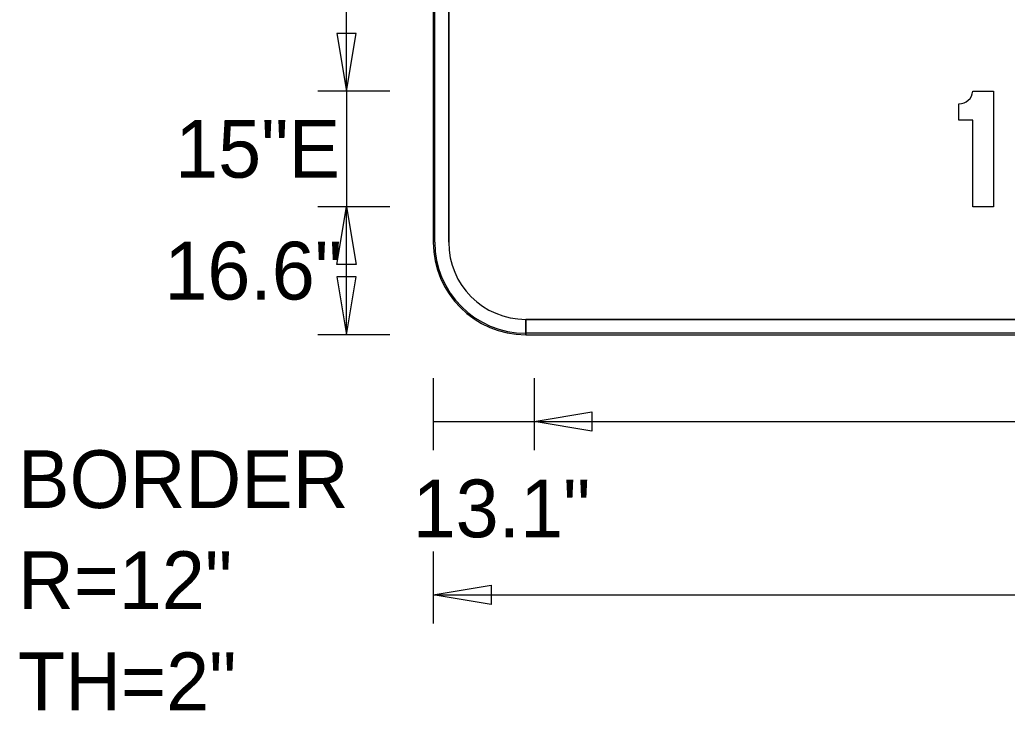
# Model space of a CAD drawing. Extents: x 1806251 to 1809821, y 414895 to 422886.
# Drawn here: x 1809675.917 to 1809677.199, y 414981.264 to 414982.16 of the extents above; entities that cross this region are included whole.
import ezdxf

# ---------------------------------------------------------------- set-up
doc = ezdxf.new("R2010")
doc.units = 0
for name, color, linetype in [('GSBWFILL', 7, 'Continuous'), ('GSCOLORFILL', 7, 'Continuous'), ('GSDIMS', 7, 'Continuous'), ('GSOUTLINE', 7, 'Continuous')]:
    doc.layers.add(name, color=color, linetype=linetype)

msp = doc.modelspace()

# ---------------------------------------------------------------- linework, layer by layer
at = {"layer": 'GSBWFILL'}
for p, q in [((1809676.454, 414982.891), (1809676.454, 414981.871)), ((1809676.474, 414981.871), (1809676.474, 414982.891)), ((1809676.574, 414981.751), (1809676.574, 414981.771)), ((1809678.615, 414981.771), (1809676.5742, 414981.771)), ((1809676.5742, 414981.771), (1809676.5742, 414981.751)), ((1809676.5742, 414981.751), (1809678.615, 414981.751))]:
    msp.add_line(p, q, dxfattribs=at)
for points in [[(1809677.1543, 414982.0672), (1809677.1813, 414982.0672), (1809677.1813, 414981.9172)], [(1809677.1813, 414981.9172), (1809677.1543, 414981.9172), (1809677.1543, 414982.0297), (1809677.1363, 414982.0297), (1809677.1363, 414982.0507)]]:
    msp.add_lwpolyline(points, dxfattribs=at)
for radius in [0.12, 0.1]:
    msp.add_arc((1809676.574, 414981.871), radius, 180, 270, dxfattribs=at)
msp.add_ellipse((1809677.1363, 414982.0688), major_axis=(0, 0.0181), ratio=0.999989, start_param=3.141593, end_param=4.625487, dxfattribs=at)
at = {"layer": 'GSCOLORFILL'}
for p, q in [((1809676.454, 414982.891), (1809676.454, 414981.871)), ((1809676.454, 414982.891), (1809676.454, 414981.871)), ((1809676.454, 414982.891), (1809676.454, 414981.871)), ((1809676.456, 414981.871), (1809676.456, 414982.891)), ((1809676.474, 414981.871), (1809676.474, 414982.891)), ((1809676.574, 414981.751), (1809676.574, 414981.771)), ((1809678.615, 414981.771), (1809676.5742, 414981.771)), ((1809676.5742, 414981.771), (1809676.5742, 414981.751)), ((1809676.574, 414981.751), (1809676.574, 414981.753)), ((1809678.615, 414981.753), (1809676.574, 414981.753)), ((1809676.574, 414981.753), (1809676.574, 414981.751)), ((1809676.574, 414981.751), (1809678.615, 414981.751)), ((1809676.574, 414981.751), (1809678.615, 414981.751)), ((1809676.5742, 414981.751), (1809678.615, 414981.751))]:
    msp.add_line(p, q, dxfattribs=at)
for points in [[(1809677.1543, 414982.0672), (1809677.1813, 414982.0672), (1809677.1813, 414981.9172)], [(1809677.1813, 414981.9172), (1809677.1543, 414981.9172), (1809677.1543, 414982.0297), (1809677.1363, 414982.0297), (1809677.1363, 414982.0507)]]:
    msp.add_lwpolyline(points, dxfattribs=at)
for radius in [0.12, 0.12, 0.12, 0.118, 0.1]:
    msp.add_arc((1809676.574, 414981.871), radius, 180, 270, dxfattribs=at)
msp.add_ellipse((1809677.1363, 414982.0688), major_axis=(0, 0.0181), ratio=0.999989, start_param=3.141593, end_param=4.625487, dxfattribs=at)
at = {"layer": 'GSDIMS'}
for p, q in [((1809676.3415, 414982.0672), (1809676.3415, 414982.509)), ((1809676.3978, 414982.0672), (1809676.304, 414982.0672)), ((1809676.3978, 414982.0672), (1809676.304, 414982.0672)), ((1809676.3415, 414982.0672), (1809676.3415, 414981.9172)), ((1809676.3978, 414981.9172), (1809676.304, 414981.9172)), ((1809676.3978, 414981.9172), (1809676.304, 414981.9172)), ((1809676.3415, 414981.751), (1809676.3415, 414981.9172)), ((1809676.3978, 414981.751), (1809676.304, 414981.751)), ((1809676.454, 414981.6948), (1809676.454, 414981.601)), ((1809676.5848, 414981.6948), (1809676.5848, 414981.601)), ((1809676.5848, 414981.6948), (1809676.5848, 414981.601)), ((1809676.454, 414981.6385), (1809676.5848, 414981.6385)), ((1809676.5848, 414981.6385), (1809678.604, 414981.6385)), ((1809676.454, 414981.4697), (1809676.454, 414981.376)), ((1809676.454, 414981.4135), (1809678.735, 414981.4135))]:
    msp.add_line(p, q, dxfattribs=at)
for points in [[(1809676.3415, 414982.0672), (1809676.354, 414982.1422), (1809676.329, 414982.1422)], [(1809676.3415, 414981.9172), (1809676.354, 414981.8422), (1809676.329, 414981.8422)], [(1809676.3415, 414981.751), (1809676.354, 414981.826), (1809676.329, 414981.826)], [(1809676.5848, 414981.6385), (1809676.6598, 414981.651), (1809676.6598, 414981.626)], [(1809676.454, 414981.4135), (1809676.529, 414981.426), (1809676.529, 414981.401)]]:
    msp.add_lwpolyline(points, close=True, dxfattribs=at)
at = {"layer": 'GSOUTLINE'}
for p, q in [((1809676.454, 414982.891), (1809676.454, 414981.871)), ((1809676.474, 414982.891), (1809676.474, 414981.871)), ((1809676.574, 414981.771), (1809678.615, 414981.771)), ((1809676.574, 414981.751), (1809678.615, 414981.751))]:
    msp.add_line(p, q, dxfattribs=at)
for points in [[(1809677.1543, 414982.0672), (1809677.1813, 414982.0672), (1809677.1813, 414981.9172)], [(1809677.1813, 414981.9172), (1809677.1543, 414981.9172), (1809677.1543, 414982.0297), (1809677.1363, 414982.0297), (1809677.1363, 414982.0507)]]:
    msp.add_lwpolyline(points, dxfattribs=at)
for radius in [0.12, 0.1]:
    msp.add_arc((1809676.574, 414981.871), radius, 180, 270, dxfattribs=at)
msp.add_ellipse((1809677.1363, 414982.0688), major_axis=(0, 0.0181), ratio=0.999989, start_param=3.141593, end_param=4.625487, dxfattribs=at)

# ---------------------------------------------------------------- texts
at = {"layer": 'GSDIMS'}
for s, p in [('15"E', (1809676.119, 414981.9549)), ('16.6"', (1809676.105, 414981.7967)), ('BORDER', (1809675.915, 414981.526)), ('13.1"', (1809676.4273, 414981.488)), ('R=12"', (1809675.915, 414981.3948)), ('TH=2"', (1809675.915, 414981.2635))]:
    msp.add_text(s, height=0.075, dxfattribs=at).set_placement(p)

doc.saveas('drawing.dxf')
